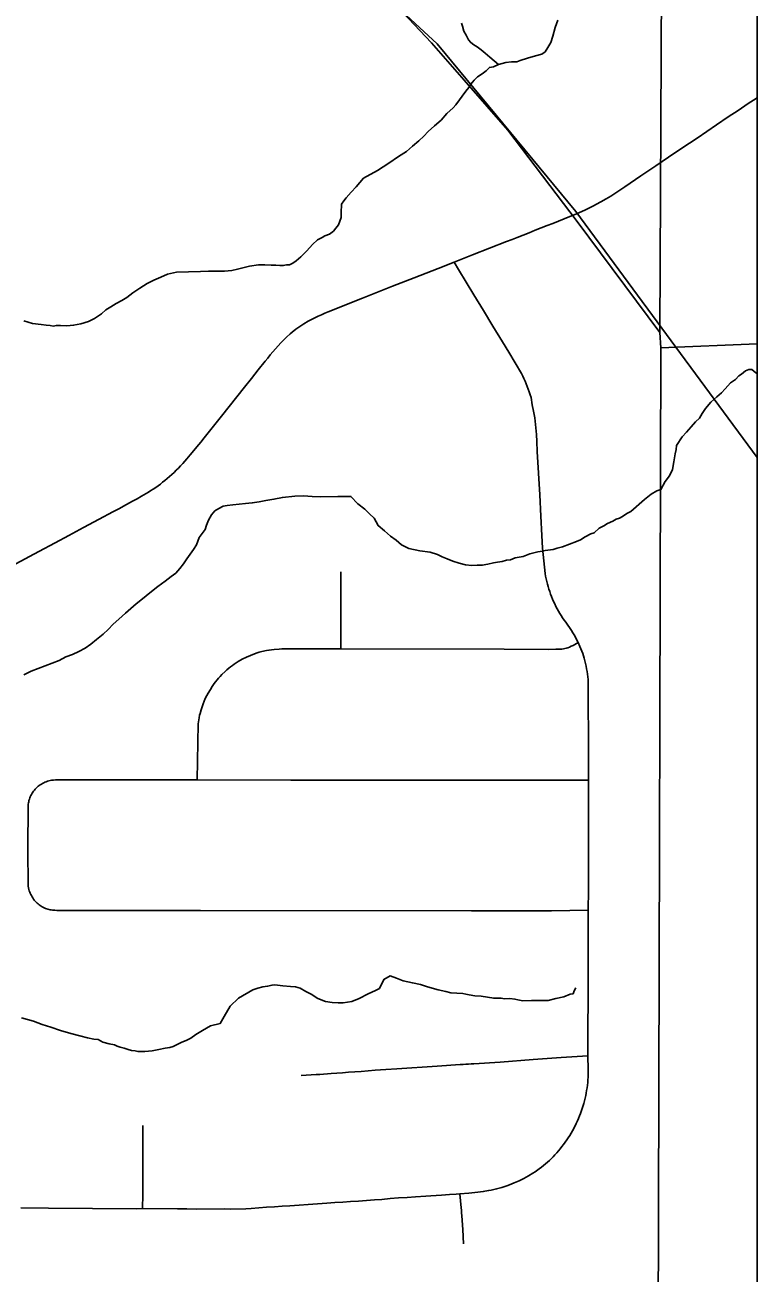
# Model space of a CAD drawing. Extents: x -59 to 82, y -3 to 49.
# Drawn here: x -8.766 to -8.279, y 29.081 to 29.913 of the extents above; entities that cross this region are included whole.
import ezdxf

# ---------------------------------------------------------------- set-up
doc = ezdxf.new("R2010")
doc.units = 0
for name, color, linetype in [('GM_X_City_Street', 7, 'Continuous'), ('GM_X_Corporation', 7, 'Continuous'), ('GM_X_Minor_River', 7, 'Continuous'), ('GM_X_Rail_Line', 7, 'Continuous'), ('SH_Data', 7, 'Continuous')]:
    doc.layers.add(name, color=color, linetype=linetype)

msp = doc.modelspace()

# ---------------------------------------------------------------- linework, layer by layer
at = {"layer": 'GM_X_City_Street'}
for points in [[(-8.33749, 29.82442), (-8.32863, 29.83031), (-8.3185, 29.83704), (-8.30554, 29.84592), (-8.29773, 29.85127), (-8.29117, 29.85563), (-8.28439, 29.86013), (-8.28103, 29.86239), (-8.27858, 29.86388)], [(-8.38257, 29.79454), (-8.37901, 29.79659), (-8.37599, 29.79847), (-8.3713, 29.80146), (-8.36669, 29.80456), (-8.35595, 29.81193), (-8.34607, 29.81855), (-8.33749, 29.82442)], [(-8.7724, 29.55339), (-8.7572, 29.56158), (-8.74625, 29.56733), (-8.73703, 29.57231), (-8.72729, 29.57753), (-8.71688, 29.58304), (-8.70783, 29.5879), (-8.70334, 29.59031), (-8.70062, 29.59182), (-8.69462, 29.59504), (-8.69163, 29.59671), (-8.68867, 29.59841), (-8.68408, 29.6011), (-8.68244, 29.60211), (-8.68083, 29.60315), (-8.67923, 29.60424), (-8.67767, 29.60536), (-8.67613, 29.60651), (-8.67461, 29.6077), (-8.67312, 29.60892), (-8.67012, 29.61148), (-8.66857, 29.61286), (-8.66704, 29.61427), (-8.66555, 29.6157), (-8.66407, 29.61718), (-8.66264, 29.61868), (-8.66123, 29.62021), (-8.65987, 29.62177), (-8.65856, 29.62333), (-8.65617, 29.62605), (-8.65381, 29.62883), (-8.65175, 29.63133), (-8.6492, 29.6345), (-8.64698, 29.63736), (-8.63551, 29.65168), (-8.63032, 29.65813), (-8.62515, 29.66462), (-8.62004, 29.67114), (-8.61549, 29.67691), (-8.61092, 29.68264), (-8.60627, 29.68835), (-8.60459, 29.69049), (-8.60289, 29.69258), (-8.60117, 29.69464), (-8.5994, 29.69667), (-8.59761, 29.69868), (-8.59577, 29.70065), (-8.59391, 29.70258), (-8.59204, 29.70447), (-8.58964, 29.70664), (-8.58838, 29.70769), (-8.58582, 29.7097), (-8.58451, 29.71066), (-8.58317, 29.71159), (-8.58044, 29.71335), (-8.57762, 29.71499), (-8.57546, 29.71615), (-8.57327, 29.71729), (-8.57107, 29.71837), (-8.56884, 29.71941), (-8.56659, 29.72042), (-8.56434, 29.72137), (-8.5415, 29.73044), (-8.52139, 29.73832), (-8.507, 29.74398), (-8.49114, 29.75022), (-8.48042, 29.75445), (-8.47602, 29.75618), (-8.46815, 29.75935), (-8.4455, 29.76809), (-8.44175, 29.76962), (-8.43848, 29.77088), (-8.43445, 29.77246), (-8.43043, 29.77406), (-8.42641, 29.77567), (-8.42237, 29.7773), (-8.4185, 29.77876), (-8.41467, 29.78024), (-8.41084, 29.78175), (-8.40702, 29.78327), (-8.40321, 29.78483), (-8.3994, 29.78641), (-8.39296, 29.78928), (-8.38797, 29.79167), (-8.38257, 29.79454)], [(-8.76918, 29.12409), (-8.75068, 29.12372), (-8.69194, 29.12349), (-8.68806, 29.12352), (-8.66476, 29.12343), (-8.65843, 29.12331), (-8.65211, 29.12323), (-8.63311, 29.12333), (-8.62956, 29.12327), (-8.61909, 29.12342), (-8.61563, 29.12357), (-8.61052, 29.12399), (-8.60537, 29.12439), (-8.6002, 29.12477), (-8.59505, 29.12512), (-8.58989, 29.12544), (-8.58374, 29.12586), (-8.57758, 29.12629), (-8.57142, 29.12672), (-8.56525, 29.12716), (-8.55995, 29.1275), (-8.55466, 29.12785), (-8.54937, 29.12821), (-8.54409, 29.12859), (-8.53881, 29.12897), (-8.53339, 29.12936), (-8.52865, 29.12968), (-8.52305, 29.13024), (-8.51742, 29.13064), (-8.51178, 29.131), (-8.50615, 29.13133), (-8.49926, 29.13181), (-8.49584, 29.13197), (-8.49244, 29.13225), (-8.48882, 29.13259), (-8.4834, 29.13288), (-8.47915, 29.13315), (-8.47651, 29.13336), (-8.47064, 29.13386), (-8.46458, 29.13445), (-8.461, 29.13492), (-8.45744, 29.13553), (-8.45568, 29.13588), (-8.45217, 29.1367), (-8.44869, 29.13767), (-8.44526, 29.13877), (-8.44356, 29.13937), (-8.44031, 29.14064), (-8.43712, 29.14205), (-8.43399, 29.14359), (-8.43094, 29.14528), (-8.42797, 29.14709), (-8.42651, 29.14805), (-8.42367, 29.15006), (-8.42227, 29.15111), (-8.42091, 29.15219), (-8.41956, 29.1533), (-8.41695, 29.15561), (-8.41569, 29.15681), (-8.41446, 29.15803), (-8.41323, 29.15934), (-8.41201, 29.16068), (-8.40966, 29.16345), (-8.40854, 29.16488), (-8.40744, 29.16632), (-8.40534, 29.16928), (-8.40433, 29.1708), (-8.40337, 29.17233), (-8.40243, 29.17389), (-8.40154, 29.17546), (-8.39984, 29.17868), (-8.39904, 29.1803), (-8.39828, 29.18196), (-8.39756, 29.18362), (-8.39687, 29.1853), (-8.39623, 29.18695), (-8.39505, 29.19029), (-8.39403, 29.19367), (-8.39357, 29.19538), (-8.39276, 29.19883), (-8.39242, 29.20056), (-8.39211, 29.2023), (-8.39184, 29.20405), (-8.39141, 29.20756), (-8.39125, 29.20932), (-8.39114, 29.21109), (-8.39106, 29.21285), (-8.39112, 29.21992), (-8.39124, 29.22179), (-8.39123, 29.22541), (-8.39104, 29.28167), (-8.39103, 29.32249), (-8.39093, 29.33577), (-8.39091, 29.40919), (-8.39098, 29.42208), (-8.39115, 29.47621), (-8.39133, 29.478), (-8.39155, 29.4798), (-8.3918, 29.48159), (-8.3921, 29.48336), (-8.39244, 29.48514), (-8.39281, 29.48691), (-8.39324, 29.48867), (-8.39368, 29.49039), (-8.39418, 29.49197), (-8.39473, 29.49358), (-8.39531, 29.49518), (-8.39593, 29.49675), (-8.39659, 29.49832), (-8.39781, 29.50099), (-8.39877, 29.50293), (-8.39956, 29.50443), (-8.40038, 29.50591), (-8.40125, 29.50737), (-8.40214, 29.50882), (-8.40307, 29.51024), (-8.40501, 29.51302), (-8.40604, 29.51438), (-8.40716, 29.5158), (-8.40818, 29.51732), (-8.40914, 29.51881), (-8.41007, 29.52032), (-8.41096, 29.52186), (-8.41181, 29.52341), (-8.41262, 29.52498), (-8.41341, 29.52658), (-8.41415, 29.52819), (-8.41485, 29.52982), (-8.41552, 29.53146), (-8.41615, 29.53312), (-8.41674, 29.5348), (-8.41729, 29.53648), (-8.41781, 29.53818), (-8.41827, 29.53988), (-8.41871, 29.54161), (-8.4191, 29.54334), (-8.41945, 29.54508), (-8.41977, 29.54686), (-8.42027, 29.55114), (-8.42071, 29.55537), (-8.42112, 29.5596), (-8.42148, 29.56383), (-8.42179, 29.56807), (-8.42205, 29.57231), (-8.42227, 29.57655), (-8.42244, 29.5808), (-8.42257, 29.585), (-8.4234, 29.59934), (-8.42426, 29.6137), (-8.42514, 29.62814), (-8.42523, 29.63498), (-8.42547, 29.63946), (-8.42565, 29.6417), (-8.42612, 29.64616), (-8.42673, 29.65061), (-8.4271, 29.65282), (-8.42751, 29.65502), (-8.42842, 29.65942), (-8.42918, 29.66426), (-8.42973, 29.66607), (-8.43033, 29.66789), (-8.43097, 29.66969), (-8.43164, 29.67149), (-8.43234, 29.67327), (-8.43309, 29.67504), (-8.43386, 29.67679), (-8.43467, 29.67853), (-8.43555, 29.68032), (-8.43977, 29.68743), (-8.444, 29.69444), (-8.44825, 29.70142), (-8.45462, 29.71177), (-8.46093, 29.72214), (-8.46719, 29.73255), (-8.47757, 29.74958), (-8.48042, 29.75445)], [(-8.5559, 29.49662), (-8.55597, 29.51633), (-8.55594, 29.54805)], [(-8.65156, 29.40933), (-8.6514, 29.42185), (-8.65101, 29.44665), (-8.65038, 29.45066), (-8.64996, 29.45235), (-8.64962, 29.4535), (-8.64902, 29.4561), (-8.64837, 29.45806), (-8.64771, 29.45992), (-8.64702, 29.46176), (-8.64631, 29.4635), (-8.64522, 29.46551), (-8.64423, 29.46723), (-8.64281, 29.46961), (-8.64154, 29.47163), (-8.64024, 29.47357), (-8.63932, 29.47477), (-8.63834, 29.47598), (-8.63732, 29.47718), (-8.63627, 29.47833), (-8.63519, 29.47946), (-8.63294, 29.48164), (-8.63178, 29.48268), (-8.63059, 29.48369), (-8.62937, 29.48468), (-8.62813, 29.48562), (-8.62688, 29.48652), (-8.62428, 29.48816), (-8.62158, 29.48969), (-8.61882, 29.49109), (-8.61599, 29.49234), (-8.61455, 29.49293), (-8.61164, 29.49398), (-8.61022, 29.49444), (-8.60863, 29.49483), (-8.60532, 29.49551), (-8.60366, 29.49579), (-8.60199, 29.49603), (-8.60032, 29.49625), (-8.59696, 29.49654), (-8.59527, 29.49663), (-8.5559, 29.49662), (-8.44712, 29.49648), (-8.41733, 29.49634), (-8.41259, 29.49642), (-8.40862, 29.49656), (-8.40764, 29.49669), (-8.40666, 29.49687), (-8.4057, 29.49708), (-8.40473, 29.49734), (-8.40353, 29.49784), (-8.40233, 29.49838), (-8.40117, 29.49897), (-8.40002, 29.49959), (-8.3989, 29.50027), (-8.39781, 29.50099)], [(-8.76437, 29.3622), (-8.76419, 29.39306), (-8.76405, 29.39391), (-8.76388, 29.39476), (-8.76367, 29.3956), (-8.76341, 29.39643), (-8.76313, 29.39725), (-8.7628, 29.39806), (-8.76244, 29.39885), (-8.76204, 29.39962), (-8.76161, 29.40037), (-8.76114, 29.4011), (-8.76064, 29.40181), (-8.76009, 29.40251), (-8.75951, 29.40318), (-8.75889, 29.40382), (-8.75825, 29.40444), (-8.75758, 29.40502), (-8.75688, 29.40558), (-8.75615, 29.40609), (-8.7554, 29.40657), (-8.75463, 29.40701), (-8.75383, 29.40742), (-8.75302, 29.40779), (-8.7522, 29.40812), (-8.75135, 29.4084), (-8.75049, 29.40865), (-8.74963, 29.40886), (-8.74875, 29.40902), (-8.74741, 29.40919), (-8.74606, 29.40931), (-8.74471, 29.4094), (-8.66138, 29.40927), (-8.65156, 29.40933), (-8.58919, 29.40917), (-8.39091, 29.40919)], [(-8.76437, 29.3622), (-8.76428, 29.33955), (-8.76414, 29.33845), (-8.76395, 29.33735), (-8.76372, 29.33627), (-8.76347, 29.33542), (-8.76318, 29.33458), (-8.76286, 29.33375), (-8.76249, 29.33294), (-8.76209, 29.33215), (-8.76165, 29.33138), (-8.76117, 29.33063), (-8.76067, 29.3299), (-8.76012, 29.3292), (-8.75955, 29.32853), (-8.75895, 29.32787), (-8.75832, 29.32725), (-8.75765, 29.32666), (-8.75697, 29.3261), (-8.75625, 29.32557), (-8.75489, 29.32471), (-8.75346, 29.32398), (-8.75272, 29.32366), (-8.7512, 29.32314), (-8.74964, 29.32276), (-8.74884, 29.32263), (-8.74804, 29.32253), (-8.74655, 29.32239), (-8.74506, 29.32228), (-8.65642, 29.32236), (-8.64941, 29.32228), (-8.46889, 29.322), (-8.41545, 29.3221), (-8.39103, 29.32249)], [(-8.58233, 29.21219), (-8.57228, 29.21289), (-8.56981, 29.21303), (-8.56734, 29.2132), (-8.56487, 29.21339), (-8.56244, 29.21361), (-8.5586, 29.21388), (-8.55474, 29.21414), (-8.55088, 29.2144), (-8.54235, 29.21495), (-8.53771, 29.21531), (-8.53309, 29.21573), (-8.52582, 29.2162), (-8.51852, 29.2167), (-8.49171, 29.21846), (-8.47627, 29.21951), (-8.47446, 29.21967), (-8.47269, 29.2198), (-8.4709, 29.21993), (-8.46912, 29.22005), (-8.46733, 29.22014), (-8.44979, 29.22126), (-8.42775, 29.22293), (-8.40918, 29.22416), (-8.39123, 29.22541)], [(-8.68806, 29.12352), (-8.68791, 29.13305), (-8.68782, 29.17889)], [(-8.4741, 29.10015), (-8.47459, 29.10955), (-8.47534, 29.11871), (-8.47544, 29.12062), (-8.47556, 29.12249), (-8.47567, 29.12401), (-8.47651, 29.13336)]]:
    msp.add_lwpolyline(points, dxfattribs=at)
at = {"layer": 'GM_X_Corporation'}
for points in [[(-8.27858, 29.69996), (-8.27858, 32.42882), (-8.35414, 32.42839), (-8.35279, 32.13296), (-8.35112, 31.94135), (-8.34995, 31.63716), (-8.33647, 30.90891), (-8.33999, 30.40344), (-8.34329, 29.7075), (-8.34268, 29.69724)], [(-8.34573, 28.54818), (-8.27858, 28.54818), (-8.27858, 29.69996), (-8.34268, 29.69724)]]:
    msp.add_lwpolyline(points, close=True, dxfattribs=at)
for points in [[(-10.09896, 31.20292), (-10.0062, 31.12626), (-9.2557, 30.52091), (-8.59162, 29.98909), (-8.56459, 29.96763), (-8.55182, 29.95651), (-8.53554, 29.9409), (-8.51461, 29.92082), (-8.49557, 29.90072), (-8.47376, 29.87572), (-8.44456, 29.84252), (-8.39844, 29.78156), (-8.34329, 29.7075), (-8.33999, 30.40344), (-8.33647, 30.90891), (-8.34995, 31.63716)], [(-9.83766, 28.54818), (-8.34573, 28.54818), (-8.34268, 29.69724), (-8.34329, 29.7075), (-8.39844, 29.78156), (-8.44456, 29.84252), (-8.47376, 29.87572), (-8.49557, 29.90072), (-8.51461, 29.92082)]]:
    msp.add_lwpolyline(points, dxfattribs=at)
at = {"layer": 'GM_X_Minor_River'}
for points in [[(-8.75223, 29.71252), (-8.74957, 29.71217), (-8.74766, 29.71182), (-8.74538, 29.71224), (-8.74272, 29.71227), (-8.73853, 29.71195), (-8.73398, 29.7124), (-8.72904, 29.71324), (-8.72412, 29.71483), (-8.71998, 29.71679), (-8.71546, 29.71991), (-8.71246, 29.72261), (-8.70907, 29.72456), (-8.70569, 29.7269), (-8.70191, 29.72885), (-8.69852, 29.73081), (-8.69439, 29.73391), (-8.68987, 29.73702), (-8.68498, 29.74014), (-8.68046, 29.74249), (-8.67593, 29.74446), (-8.67139, 29.74643), (-8.66533, 29.74766), (-8.64936, 29.74827), (-8.64404, 29.74835), (-8.63872, 29.74843), (-8.63339, 29.74851), (-8.62846, 29.74896), (-8.62467, 29.74978), (-8.62126, 29.75059), (-8.61671, 29.7518), (-8.61064, 29.75265), (-8.60646, 29.75271), (-8.60227, 29.75239), (-8.59923, 29.75243), (-8.59656, 29.75209), (-8.59428, 29.75213), (-8.592, 29.75254), (-8.5901, 29.75257), (-8.58784, 29.75374), (-8.58558, 29.7553), (-8.58258, 29.75801), (-8.57846, 29.76187), (-8.57473, 29.76611), (-8.57135, 29.7692), (-8.56834, 29.77077), (-8.56645, 29.77194), (-8.56343, 29.77313), (-8.5608, 29.77507), (-8.55931, 29.77699), (-8.55745, 29.7793), (-8.55563, 29.78428), (-8.55567, 29.78732), (-8.55539, 29.79303), (-8.5539, 29.79534), (-8.55241, 29.79726), (-8.54905, 29.80111), (-8.54569, 29.80459), (-8.54084, 29.81037), (-8.53141, 29.81545), (-8.52388, 29.82051), (-8.51749, 29.82479), (-8.51222, 29.82829), (-8.50809, 29.83178), (-8.50397, 29.83526), (-8.50059, 29.83836), (-8.4976, 29.84144), (-8.49348, 29.84531), (-8.48898, 29.84918), (-8.48525, 29.85342), (-8.48112, 29.85729), (-8.47926, 29.85922), (-8.47256, 29.86845), (-8.47069, 29.87076), (-8.46921, 29.87306), (-8.46697, 29.87576), (-8.46473, 29.87807), (-8.46172, 29.88002), (-8.45909, 29.88196), (-8.45684, 29.88428), (-8.45419, 29.8847), (-8.45079, 29.88627), (-8.44587, 29.88749), (-8.44207, 29.88792), (-8.43865, 29.88797), (-8.43638, 29.88876), (-8.43146, 29.89036), (-8.42616, 29.89196), (-8.42199, 29.89316), (-8.41974, 29.89472), (-8.41788, 29.89741), (-8.41604, 29.90086), (-8.41458, 29.90507), (-8.41315, 29.91079), (-8.41133, 29.91577)], [(-8.45092, 29.88621), (-8.45657, 29.89113), (-8.45966, 29.89375), (-8.46236, 29.89599), (-8.46505, 29.89786), (-8.46736, 29.89935), (-8.46928, 29.90084), (-8.47083, 29.90272), (-8.4724, 29.90574), (-8.47397, 29.90838), (-8.47478, 29.91179), (-8.47558, 29.91368)], [(-8.76711, 29.71534), (-8.76138, 29.71352), (-8.75566, 29.71285), (-8.75223, 29.71252)], [(-8.53373, 29.58369), (-8.53099, 29.57878), (-8.52675, 29.57542), (-8.52289, 29.57167), (-8.51904, 29.56907), (-8.51557, 29.56607), (-8.51058, 29.56349), (-8.50333, 29.56207), (-8.49647, 29.56103), (-8.4915, 29.55958), (-8.48844, 29.5581), (-8.48499, 29.55663), (-8.48116, 29.55516), (-8.47695, 29.5537), (-8.47275, 29.55263), (-8.46856, 29.55231), (-8.46514, 29.55235), (-8.46172, 29.55241), (-8.45793, 29.55322), (-8.45414, 29.55404), (-8.45148, 29.55446), (-8.44845, 29.55488), (-8.44542, 29.55569), (-8.44276, 29.55611), (-8.43974, 29.5573), (-8.43443, 29.55813), (-8.4299, 29.5601), (-8.42459, 29.56132), (-8.42156, 29.56175), (-8.41966, 29.56216), (-8.41625, 29.56259), (-8.41435, 29.56299), (-8.4117, 29.5638), (-8.40829, 29.56461), (-8.39884, 29.56817), (-8.3962, 29.56935), (-8.39319, 29.5713), (-8.38942, 29.57326), (-8.38715, 29.57405), (-8.38377, 29.57714), (-8.38076, 29.57871), (-8.37812, 29.58027), (-8.37472, 29.58184), (-8.37246, 29.58302), (-8.37019, 29.58381), (-8.36831, 29.58498), (-8.3653, 29.58693), (-8.36265, 29.58811), (-8.35366, 29.59623), (-8.34915, 29.59972), (-8.34538, 29.60206), (-8.34273, 29.60286), (-8.33978, 29.60823), (-8.3368, 29.61208), (-8.33497, 29.61629), (-8.33391, 29.62125), (-8.33323, 29.62659), (-8.33252, 29.62964), (-8.33218, 29.63231), (-8.32847, 29.63808), (-8.32548, 29.64117), (-8.3225, 29.64463), (-8.31951, 29.6481), (-8.31688, 29.65042), (-8.31503, 29.65349), (-8.31281, 29.65695), (-8.30945, 29.66119), (-8.30532, 29.66467), (-8.30233, 29.66738), (-8.29971, 29.67008), (-8.29635, 29.67393), (-8.29296, 29.67627), (-8.29072, 29.67858), (-8.28884, 29.67975), (-8.28621, 29.68207), (-8.28394, 29.68287), (-8.28204, 29.6829), (-8.27934, 29.68065), (-8.27858, 29.68032)], [(-8.76708, 29.47943), (-8.76218, 29.48178), (-8.74366, 29.4889), (-8.73913, 29.49125), (-8.73459, 29.49284), (-8.73044, 29.49481), (-8.72629, 29.49715), (-8.72254, 29.49987), (-8.71878, 29.50297), (-8.71428, 29.50646), (-8.7109, 29.50955), (-8.70754, 29.51302), (-8.70379, 29.51651), (-8.69929, 29.52038), (-8.69592, 29.52347), (-8.69216, 29.52657), (-8.68804, 29.53005), (-8.68316, 29.53393), (-8.6779, 29.53819), (-8.67301, 29.54169), (-8.66888, 29.5448), (-8.66587, 29.54712), (-8.66326, 29.55021), (-8.66065, 29.55329), (-8.65842, 29.55674), (-8.65619, 29.55982), (-8.65396, 29.5629), (-8.65211, 29.56597), (-8.65029, 29.57094), (-8.64768, 29.57441), (-8.64619, 29.57633), (-8.64547, 29.57901), (-8.64401, 29.58245), (-8.64216, 29.5859), (-8.63992, 29.5886), (-8.63729, 29.59016), (-8.63427, 29.59173), (-8.63161, 29.59215), (-8.62782, 29.59258), (-8.62364, 29.59302), (-8.61946, 29.59347), (-8.61491, 29.59391), (-8.61036, 29.59474), (-8.60581, 29.59557), (-8.6005, 29.59641), (-8.59481, 29.59763), (-8.58646, 29.59852), (-8.58075, 29.5986), (-8.57504, 29.59831), (-8.56934, 29.59801), (-8.55793, 29.59818), (-8.55564, 29.59821), (-8.55222, 29.59826), (-8.54918, 29.5983), (-8.54454, 29.59342), (-8.53991, 29.58969), (-8.53682, 29.58669), (-8.53373, 29.58369)], [(-8.76869, 29.25072), (-8.76067, 29.24856), (-8.75493, 29.24636), (-8.74919, 29.24454), (-8.74269, 29.24235), (-8.73581, 29.24017), (-8.7297, 29.23874), (-8.72474, 29.23729), (-8.72054, 29.23659), (-8.71749, 29.23625), (-8.71442, 29.2344), (-8.71022, 29.23332), (-8.70678, 29.2326), (-8.70487, 29.23187), (-8.70296, 29.23114), (-8.70028, 29.23042), (-8.69761, 29.2297), (-8.69531, 29.22897), (-8.69303, 29.22862), (-8.69112, 29.22827), (-8.68922, 29.2283), (-8.68656, 29.22834), (-8.68162, 29.22879), (-8.67707, 29.22962), (-8.6729, 29.23044), (-8.66986, 29.23086), (-8.66759, 29.23166), (-8.66495, 29.23284), (-8.66193, 29.23441), (-8.65891, 29.23559), (-8.65589, 29.23716), (-8.65251, 29.23949), (-8.64799, 29.24222), (-8.64271, 29.24534), (-8.63628, 29.24696), (-8.63369, 29.25156), (-8.62962, 29.25847), (-8.624, 29.26388), (-8.61458, 29.26935), (-8.61118, 29.27054), (-8.60777, 29.27135), (-8.60473, 29.27177), (-8.6017, 29.27258), (-8.5998, 29.27261), (-8.59446, 29.27193), (-8.58951, 29.27162), (-8.58609, 29.27129), (-8.58303, 29.27057), (-8.57919, 29.26835), (-8.57574, 29.26649), (-8.57113, 29.26352), (-8.56615, 29.26169), (-8.56158, 29.26099), (-8.55777, 29.26067), (-8.55435, 29.26072), (-8.54866, 29.26156), (-8.54374, 29.26354), (-8.53771, 29.26667), (-8.5328, 29.26903), (-8.53016, 29.27021), (-8.52722, 29.27634), (-8.52307, 29.27868), (-8.51886, 29.27722), (-8.51427, 29.27539), (-8.50816, 29.27395), (-8.50282, 29.27289), (-8.49823, 29.27144), (-8.49097, 29.26926), (-8.48601, 29.26819), (-8.48258, 29.26748), (-8.47458, 29.26684), (-8.47267, 29.26649), (-8.47038, 29.26614)], [(-8.47038, 29.26614), (-8.46657, 29.26543), (-8.46238, 29.26512), (-8.45818, 29.26442), (-8.45399, 29.26372), (-8.44905, 29.26379), (-8.44676, 29.26344), (-8.44334, 29.26349), (-8.43991, 29.26316), (-8.438, 29.26281), (-8.43456, 29.2621), (-8.42886, 29.26218), (-8.42316, 29.26227), (-8.41784, 29.26235), (-8.41253, 29.26356), (-8.40722, 29.26479), (-8.40307, 29.26637), (-8.40117, 29.26678), (-8.40044, 29.26869), (-8.40117, 29.26678), (-8.40044, 29.26869), (-8.39933, 29.27061)]]:
    msp.add_lwpolyline(points, dxfattribs=at)
at = {"layer": 'GM_X_Rail_Line'}
msp.add_lwpolyline([(-8.27858, 29.62423), (-8.39921, 29.78822), (-8.49181, 29.89997), (-8.5854, 29.98673), (-8.9921, 30.31414), (-9.91034, 31.0469), (-10.04459, 31.15718), (-10.14224, 31.24039), (-10.21329, 31.32567), (-10.2646, 31.40667), (-10.32683, 31.51793), (-10.44492, 31.80172), (-10.67717, 32.40557), (-10.96707, 33.08851), (-11.01696, 33.18051), (-11.06152, 33.22784), (-11.06577, 33.23234)], dxfattribs=at)
at = {"layer": 'SH_Data'}
msp.add_lwpolyline([(-15.07858, 28.54818), (-8.27858, 28.54818), (-8.27858, 35.34818), (-15.07858, 35.34818)], close=True, dxfattribs=at)

doc.saveas('drawing.dxf')
